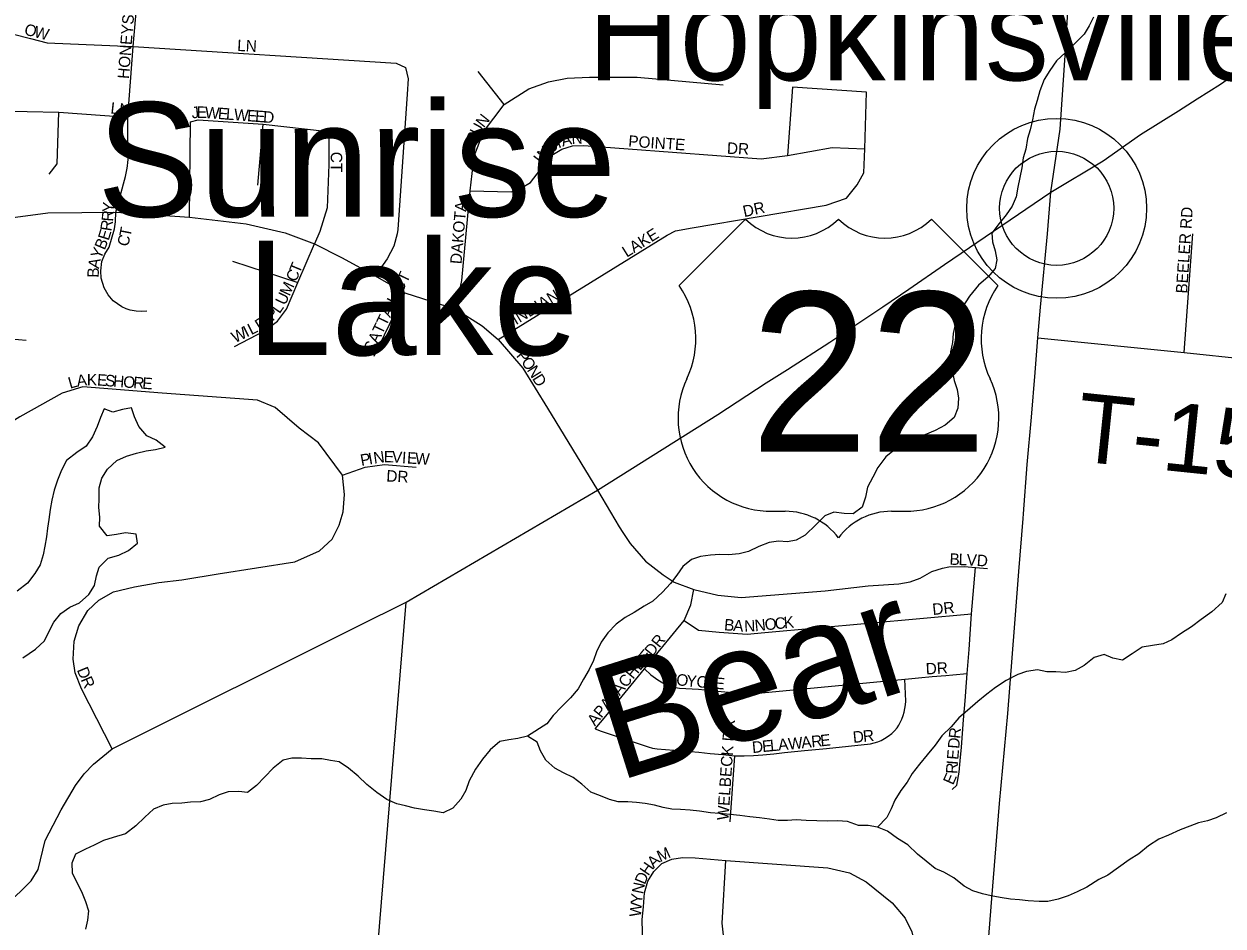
# Model space of a CAD drawing. Extents: x 0 to 1064, y 0 to 440.
# Drawn here: x 216.94 to 232.81, y 124.05 to 135.99 of the extents above; entities that cross this region are included whole.
import ezdxf

# ---------------------------------------------------------------- set-up
doc = ezdxf.new("R2010")
doc.units = 0
for name, color, linetype in [('GM_X_Minor_Lake', 7, 'Continuous'), ('GM_X_Minor_Lake_Text', 7, 'Continuous'), ('GM_X_Minor_River', 7, 'Continuous'), ('GM_X_Minor_River_Text', 7, 'Continuous'), ('GM_X_State_Route', 7, 'Continuous'), ('GM_X_Township_Road', 7, 'Continuous'), ('GM_X_Township_Road_Text', 7, 'Continuous'), ('GM_X_Township_Subdivision', 7, 'Continuous'), ('GM_X_Township_Subdivision_Text', 7, 'Continuous'), ('GM_X_Unincorporated', 7, 'Continuous'), ('GM_X_Unincorporated_Location', 7, 'Continuous'), ('GM_X_Unincorporated_Text', 7, 'Continuous'), ('GM_X_US_Location', 7, 'Continuous'), ('GM_X_US_Route', 7, 'Continuous'), ('GM_X_US_Shield', 7, 'Continuous')]:
    doc.layers.add(name, color=color, linetype=linetype)

msp = doc.modelspace()

# ---------------------------------------------------------------- linework, layer by layer
at = {"layer": 'GM_X_Minor_Lake'}
msp.add_lwpolyline([(216.925, 127.6), (217.091, 127.713), (217.209, 127.826), (217.272, 127.953), (217.334, 128.073), (217.427, 128.187), (217.544, 128.27), (217.673, 128.329), (217.796, 128.437), (217.871, 128.557), (217.898, 128.684), (217.936, 128.799), (218.054, 128.919), (218.194, 128.959), (218.323, 129.018), (218.44, 129.119), (218.424, 129.235), (218.284, 129.255), (218.162, 129.233), (218.04, 129.216), (217.939, 129.34), (217.941, 129.461), (217.931, 129.589), (217.933, 129.704), (217.936, 129.85), (217.968, 129.977), (218.043, 130.097), (218.167, 130.211), (218.295, 130.27), (218.43, 130.31), (218.558, 130.338), (218.68, 130.355), (218.808, 130.389), (218.688, 130.482), (218.567, 130.539), (218.46, 130.662), (218.401, 130.79), (218.361, 130.906), (218.245, 130.884), (218.116, 130.85), (218.002, 130.894), (217.951, 130.779), (217.907, 130.659), (217.844, 130.526), (217.762, 130.4), (217.639, 130.316), (217.504, 130.209), (217.435, 130.083), (217.384, 129.95), (217.339, 129.817), (217.307, 129.684), (217.286, 129.563), (217.266, 129.429), (217.252, 129.314), (217.238, 129.199), (217.217, 129.078), (217.191, 128.963), (217.152, 128.83), (217.084, 128.715), (216.984, 128.589), (216.849, 128.482)], dxfattribs=at)
at = {"layer": 'GM_X_Minor_River'}
for points in [[(231.092, 136.081), (231.036, 135.966), (230.967, 135.852), (230.837, 135.72), (230.72, 135.613), (230.602, 135.499), (230.515, 135.373), (230.44, 135.252), (230.383, 135.102), (230.344, 134.975), (230.312, 134.86), (230.285, 134.72), (230.253, 134.587), (230.22, 134.472), (230.194, 134.333), (230.161, 134.218), (230.141, 134.085), (230.115, 133.958), (230.088, 133.83), (230.068, 133.703), (230.017, 133.576), (229.936, 133.462), (229.843, 133.348), (229.744, 133.222), (229.754, 133.107), (229.788, 132.985), (229.811, 132.869), (229.79, 132.754), (229.697, 132.64), (229.568, 132.532), (229.45, 132.388), (229.362, 132.25), (229.3, 132.123), (229.261, 132.009), (229.235, 131.894), (229.227, 131.772), (229.2, 131.651), (229.192, 131.536), (229.22, 131.396), (229.249, 131.268), (229.289, 131.152), (229.306, 131.036), (229.297, 130.902), (229.247, 130.782)], [(229.247, 130.782), (229.129, 130.68), (228.995, 130.609), (228.86, 130.551), (228.737, 130.504), (228.597, 130.44), (228.48, 130.369), (228.344, 130.261), (228.239, 130.117), (228.17, 129.991), (228.1, 129.858), (228.074, 129.725), (228.029, 129.592), (227.912, 129.503), (227.791, 129.511), (227.657, 129.525), (227.535, 129.478), (227.423, 129.365), (227.275, 129.221), (227.159, 129.156), (227.043, 129.134), (226.921, 129.142), (226.799, 129.126), (226.665, 129.073), (226.524, 129.008), (226.402, 128.974), (226.262, 128.964), (226.146, 128.966), (226.024, 128.956), (225.89, 128.94), (225.774, 128.899), (225.657, 128.81), (225.576, 128.695), (225.495, 128.581), (225.39, 128.467), (225.26, 128.348), (225.144, 128.283), (225.015, 128.2), (224.892, 128.135), (224.775, 128.046), (224.664, 127.932), (224.576, 127.806), (224.514, 127.679), (224.475, 127.565), (224.418, 127.444), (224.343, 127.318), (224.274, 127.191), (224.169, 127.071), (224.052, 126.952), (223.94, 126.838), (223.859, 126.724), (223.601, 126.564)], [(232.843, 128.446), (232.793, 128.331), (232.657, 128.206), (232.515, 128.105), (232.386, 128.01), (232.257, 127.927), (232.128, 127.838), (232.011, 127.785), (231.871, 127.763), (231.737, 127.741), (231.602, 127.652), (231.473, 127.569), (231.345, 127.595), (231.231, 127.645), (231.102, 127.605), (230.967, 127.498), (230.85, 127.433), (230.722, 127.404), (230.595, 127.413), (230.473, 127.414), (230.352, 127.441), (230.206, 127.419), (230.089, 127.378), (229.936, 127.301), (229.795, 127.207), (229.678, 127.117), (229.561, 127.022), (229.425, 126.903), (229.308, 126.807), (229.209, 126.687), (229.085, 126.568), (228.998, 126.442), (228.892, 126.316), (228.787, 126.19), (228.694, 126.07), (228.625, 125.955), (228.544, 125.841), (228.463, 125.715), (228.412, 125.6), (228.356, 125.486), (228.232, 125.36)], [(225.161, 125.67), (225.046, 125.684), (224.93, 125.692), (224.803, 125.694), (224.688, 125.726), (224.567, 125.771), (224.44, 125.821), (224.32, 125.927), (224.206, 126.014), (224.079, 126.076), (223.965, 126.139), (223.845, 126.244), (223.774, 126.367), (223.728, 126.483), (223.601, 126.564), (223.473, 126.53), (223.357, 126.513), (223.235, 126.491), (223.106, 126.383), (223.006, 126.257), (222.913, 126.125), (222.831, 125.969), (222.787, 125.842), (222.718, 125.727), (222.613, 125.608), (222.484, 125.549), (222.363, 125.569), (222.241, 125.589), (222.108, 125.61), (221.987, 125.642), (221.872, 125.668), (221.739, 125.725), (221.607, 125.818), (221.475, 125.923), (221.361, 126.035), (221.235, 126.14), (221.109, 126.221), (220.994, 126.241), (220.879, 126.261), (220.739, 126.263), (220.611, 126.271), (220.484, 126.273), (220.368, 126.245), (220.238, 126.138), (220.127, 126.024), (220.016, 125.91), (219.899, 125.815), (219.783, 125.829), (219.643, 125.825), (219.521, 125.784), (219.392, 125.726), (219.276, 125.691), (219.143, 125.687), (219.027, 125.677), (218.899, 125.673), (218.783, 125.65), (218.655, 125.598), (218.537, 125.49), (218.42, 125.377), (218.284, 125.269), (218.12, 125.223), (217.991, 125.183), (217.869, 125.118), (217.752, 125.065), (217.623, 125.001), (217.573, 124.88), (217.577, 124.752), (217.636, 124.636), (217.7, 124.507), (217.753, 124.373), (217.793, 124.251), (217.779, 124.129), (217.753, 124.008)], [(232.849, 125.548), (232.715, 125.483), (232.598, 125.443), (232.482, 125.414), (232.366, 125.373), (232.238, 125.321), (232.084, 125.25), (231.956, 125.198), (231.821, 125.109), (231.691, 125.007), (231.562, 124.924), (231.421, 124.823), (231.279, 124.722), (231.163, 124.663), (231.003, 124.563), (230.874, 124.504), (230.758, 124.451), (230.623, 124.405), (230.489, 124.376), (230.374, 124.372), (230.228, 124.381), (230.113, 124.395), (229.991, 124.403), (229.858, 124.429), (229.737, 124.449), (229.621, 124.475), (229.494, 124.514), (229.38, 124.576), (229.242, 124.688), (229.11, 124.763), (228.995, 124.813), (228.875, 124.906), (228.761, 124.999), (228.635, 125.123), (228.497, 125.21), (228.365, 125.303), (228.232, 125.36), (228.111, 125.38), (227.983, 125.382), (227.838, 125.433), (227.704, 125.441), (227.577, 125.437), (227.431, 125.44), (227.291, 125.448), (227.157, 125.456), (227.042, 125.446), (226.92, 125.448), (226.805, 125.462), (226.672, 125.482), (226.544, 125.496), (226.411, 125.511), (226.283, 125.525), (226.144, 125.539), (226.022, 125.547), (225.877, 125.568), (225.755, 125.582), (225.628, 125.59), (225.512, 125.598), (225.397, 125.618), (225.282, 125.65), (225.161, 125.67)]]:
    msp.add_lwpolyline(points, dxfattribs=at)
at = {"layer": 'GM_X_State_Route'}
for points in [[(230.728, 135.782), (230.775, 136.534), (230.817, 137.328), (230.844, 137.811)], [(230.528, 133.761), (230.652, 134.595), (230.719, 135.637), (230.728, 135.782)], [(230.356, 131.835), (230.391, 132.241), (230.481, 133.213), (230.528, 133.761)], [(230.16, 129.443), (230.165, 129.504), (230.212, 130.16), (230.272, 130.786), (230.32, 131.376), (230.356, 131.835)], [(228.765, 111.236), (228.765, 111.419), (228.774, 112.064), (228.803, 112.719), (228.831, 113.279), (228.888, 113.811), (228.945, 114.646), (229.017, 115.33), (229.078, 116.067), (229.227, 117.342), (229.266, 118.375), (229.296, 118.706), (229.357, 119.573), (229.406, 120.28), (229.483, 121.311), (229.568, 122.31), (229.646, 123.13), (229.747, 124.412), (229.849, 125.67), (229.956, 126.863), (230.045, 127.996), (230.105, 128.741), (230.16, 129.443)]]:
    msp.add_lwpolyline(points, dxfattribs=at)
at = {"layer": 'GM_X_Township_Road'}
for points in [[(230.356, 131.835), (232.293, 131.639), (235.626, 131.287), (238.5, 130.971), (242.378, 130.531), (242.925, 130.481)], [(220.2, 108.53), (220.435, 110.616), (220.518, 111.602), (220.964, 116.308), (221.407, 122.067), (221.618, 123.72), (221.996, 128.334)]]:
    msp.add_lwpolyline(points, dxfattribs=at)
at = {"layer": 'GM_X_Township_Subdivision'}
for points in [[(218.153, 133.498), (218.282, 133.969), (218.298, 134.059), (218.304, 134.082), (218.308, 134.112), (218.315, 134.154), (218.317, 134.196), (218.316, 134.223), (218.313, 134.257), (218.315, 134.755), (218.386, 135.69), (218.451, 136.451)], [(215.26, 135.862), (216.412, 135.807), (216.632, 135.835), (216.802, 135.853), (217.025, 135.796), (217.248, 135.739), (218.386, 135.69), (221.865, 135.469), (221.986, 135.414), (222.023, 135.262), (222.011, 135.062), (221.886, 133.268), (221.879, 133.212), (221.835, 133.05), (221.744, 132.88), (221.585, 132.657)], [(223.291, 134.922), (222.951, 135.359)], [(222.654, 132.215), (222.733, 132.592), (222.842, 133.781), (222.895, 134.241), (223.018, 134.561), (223.291, 134.922), (223.619, 135.129), (223.88, 135.223), (224.127, 135.27), (224.421, 135.283), (225.051, 135.285), (226.192, 135.182)], [(223.212, 131.812), (225.45, 133.194), (225.559, 133.253), (225.779, 133.289), (227.555, 133.589), (227.825, 133.684), (227.964, 133.859), (228.052, 134.02), (228.066, 134.335), (228.088, 135.087), (227.109, 135.153), (227.043, 134.247)], [(214.72, 133.507), (214.794, 134.956), (215.656, 134.886), (216.558, 134.838), (217.399, 134.823), (218.315, 134.755)], [(217.274, 134.003), (217.379, 134.139), (217.399, 134.823)], [(219.128, 133.431), (219.141, 134.692), (219.244, 134.722), (220.105, 134.661), (220.925, 134.57), (220.973, 134.497), (220.973, 134.127), (220.949, 133.557), (220.852, 133.241), (220.783, 133.079)], [(220.033, 133.854), (220.105, 134.661)], [(222.842, 133.781), (223.386, 133.767), (223.521, 133.818), (223.643, 133.891), (223.849, 134.158), (223.946, 134.264), (224.057, 134.33), (224.198, 134.375), (224.347, 134.381), (226.692, 134.203), (227.043, 134.247), (227.635, 134.356), (228.066, 134.335)], [(214.09, 133.592), (214.72, 133.507), (215.647, 133.324), (216.042, 133.308), (216.558, 133.395), (217.253, 133.49), (218.153, 133.498), (219.128, 133.431), (219.878, 133.342), (220.397, 133.223), (220.783, 133.079), (221.14, 132.9), (221.585, 132.657), (221.98, 132.431), (222.654, 132.215), (223, 131.994), (223.212, 131.812), (223.542, 131.433), (223.866, 130.903)], [(218.566, 132.189), (218.491, 132.182), (218.422, 132.186), (218.345, 132.201), (218.291, 132.218), (218.233, 132.246), (218.12, 132.325), (218.051, 132.406), (217.999, 132.497), (217.96, 132.624), (217.954, 132.72), (217.971, 132.844), (218.009, 132.942), (218.066, 133.035), (218.138, 133.277), (218.148, 133.369), (218.153, 133.498)], [(216.97, 131.798), (216.559, 131.834), (216.559, 132.003), (216.583, 132.776), (216.558, 133.395)], [(232.293, 131.639), (232.407, 133.213)], [(219.723, 131.721), (220.123, 131.927), (220.293, 132.054), (220.415, 132.212), (220.565, 132.568), (220.783, 133.079)], [(219.699, 132.85), (220.565, 132.568)], [(221.571, 131.592), (221.98, 132.431)], [(219.029, 128.631), (219.055, 128.634), (219.508, 128.711), (220.524, 128.871), (220.849, 129.014), (221.017, 129.171), (221.108, 129.354), (221.163, 129.533), (221.182, 129.759), (221.156, 130.019), (220.838, 130.447), (220.581, 130.639), (220.261, 130.911), (220.027, 131.009), (218.766, 131.104), (217.72, 131.186), (217.446, 131.103), (216.885, 130.787), (216.522, 130.566), (215.809, 130.378), (215.369, 130.298)], [(223.866, 130.903), (224.529, 129.817), (224.815, 129.331), (224.862, 129.26)], [(221.156, 130.019), (221.452, 130.121), (221.708, 130.158), (222.128, 130.121)], [(224.862, 129.26), (224.961, 129.112), (225.165, 128.879), (225.398, 128.697), (225.543, 128.602), (225.805, 128.502), (226.122, 128.427), (226.427, 128.396), (226.816, 128.427), (227.541, 128.485), (228.109, 128.553), (228.516, 128.58), (228.666, 128.607), (228.798, 128.652), (228.952, 128.74), (229.092, 128.788), (229.179, 128.805), (229.385, 128.81), (229.528, 128.794), (229.69, 128.783)], [(229.222, 125.856), (229.284, 125.915), (229.312, 126.084), (229.329, 126.234), (229.343, 126.415), (229.357, 126.596), (229.371, 126.777), (229.391, 127.032), (229.41, 127.273), (229.419, 127.393), (229.444, 127.709), (229.477, 128.181), (229.528, 128.794)], [(218.105, 126.396), (217.702, 127.191), (217.615, 127.399), (217.589, 127.581), (217.604, 127.819), (217.666, 128.024), (217.783, 128.225), (217.929, 128.364), (218.123, 128.473), (218.401, 128.539), (218.722, 128.597), (219.029, 128.631)], [(224.497, 126.66), (224.637, 126.826), (225.151, 127.455), (225.674, 128.095), (225.764, 128.3), (225.805, 128.502)], [(225.674, 128.095), (225.866, 127.967), (226.137, 127.941), (226.509, 127.912), (226.743, 127.934), (229.477, 128.181)], [(225.151, 127.455), (225.233, 127.375), (225.325, 127.307), (225.414, 127.254), (225.512, 127.217), (225.614, 127.197), (225.864, 127.183), (226.114, 127.16), (226.36, 127.134), (226.484, 127.131), (226.608, 127.129), (228.594, 127.316), (228.643, 127.321), (228.777, 127.334), (228.777, 127.334), (228.958, 127.35), (229.138, 127.367), (229.228, 127.375), (229.419, 127.393)], [(226.188, 126.318), (226.345, 126.303), (226.469, 126.303), (226.592, 126.308), (226.715, 126.316), (226.86, 126.33), (227.004, 126.346), (227.267, 126.371), (227.413, 126.384), (227.559, 126.4), (228.142, 126.46), (228.19, 126.473), (228.237, 126.488), (228.281, 126.507), (228.324, 126.53), (228.375, 126.562), (228.421, 126.597), (228.46, 126.634), (228.492, 126.673), (228.514, 126.706), (228.534, 126.744), (228.553, 126.787), (228.571, 126.836), (228.584, 126.881), (228.595, 126.928), (228.602, 126.975), (228.606, 127.024), (228.594, 127.316)], [(224.497, 126.66), (224.577, 126.629), (225.197, 126.419), (225.256, 126.403), (225.317, 126.393), (225.868, 126.349), (226.018, 126.335), (226.188, 126.318)], [(226.282, 125.43), (226.345, 126.303)], [(225.126, 123.795), (225.118, 124.135), (225.138, 124.302), (225.15, 124.487), (225.192, 124.642), (225.273, 124.773), (225.38, 124.877), (225.511, 124.934), (225.651, 124.958), (225.821, 124.952), (226.227, 124.916), (227.574, 124.821), (227.863, 124.752), (228.081, 124.636), (228.427, 124.356), (228.597, 124.153), (228.686, 123.971), (228.725, 123.798), (228.734, 123.64), (228.695, 123.476), (228.653, 123.333), (228.552, 123.181), (228.447, 123.087), (228.206, 122.886)], [(227.458, 120.721), (227.458, 120.9), (227.485, 121.091), (227.467, 121.306), (227.416, 121.622), (227.336, 121.917), (227.216, 122.191), (227.07, 122.483), (226.903, 122.716), (226.736, 122.916), (226.572, 123.106), (226.468, 123.25), (226.379, 123.381), (226.227, 123.655), (226.176, 124.087), (226.227, 124.916)]]:
    msp.add_lwpolyline(points, dxfattribs=at)
at = {"layer": 'GM_X_Unincorporated'}
for radius in [1.19, 0.755]:
    msp.add_circle((230.604, 133.549), radius, dxfattribs=at)
at = {"layer": 'GM_X_Unincorporated_Location'}
msp.add_line((230.604, 133.549), (230.604, 133.549), dxfattribs=at)
at = {"layer": 'GM_X_US_Route'}
for points in [[(232.461, 134.996), (232.77, 135.192), (233.456, 135.669), (233.816, 135.919)], [(230.528, 133.761), (231.22, 134.179), (231.715, 134.524), (232.216, 134.84), (232.461, 134.996)], [(228.646, 132.481), (229.121, 132.807), (230.528, 133.761)], [(227.775, 131.892), (228.304, 132.247), (228.646, 132.481)], [(227.041, 131.416), (227.601, 131.776), (227.775, 131.892)], [(216.289, 124.042), (216.481, 124.164), (216.692, 124.322), (216.892, 124.505), (217.035, 124.646), (217.125, 124.796), (217.22, 125.181), (217.432, 125.586), (217.622, 125.911), (217.736, 126.065), (217.86, 126.193), (218.105, 126.396), (221.346, 128.013), (221.996, 128.334), (224.529, 129.817), (226.12, 130.822), (226.762, 131.237), (227.041, 131.416)]]:
    msp.add_lwpolyline(points, dxfattribs=at)
at = {"layer": 'GM_X_US_Shield'}
for p, q in [((226.486, 133.406), (225.607, 132.528)), ((229.826, 132.528), (228.947, 133.406)), ((226.837, 129.539), (227.013, 129.539)), ((228.419, 129.539), (228.595, 129.539))]:
    msp.add_line(p, q, dxfattribs=at)
for centre, radius, start, end in [((227.101, 134.034), 0.879, 225.573, 314.427), ((228.331, 134.034), 0.879, 225.573, 314.427), ((224.599, 131.822), 1.23, 334.5471, 35.0009), ((230.834, 131.822), 1.23, 144.9991, 205.4529), ((226.824, 130.77), 1.23, 154.8319, 270.6383), ((228.609, 130.77), 1.23, 269.3617, 25.1681), ((227.013, 128.66), 0.879, 36.8699, 90), ((228.419, 128.66), 0.879, 90, 143.1301)]:
    msp.add_arc(centre, radius, start, end, dxfattribs=at)

# ---------------------------------------------------------------- texts
at = {"layer": 'GM_X_Minor_Lake_Text'}
for s, rotation, p in [('Sunrise', 359.9996, (217.907, 133.437)), ('Lake', 359.9997, (219.881, 131.606))]:
    msp.add_text(s, height=1.5151, rotation=rotation, dxfattribs=at).set_placement(p)
at = {"layer": 'GM_X_Minor_River_Text'}
msp.add_text('Bear', height=1.5151, rotation=17.5047, dxfattribs=at).set_placement((224.792, 125.96))
at = {"layer": 'GM_X_Township_Road_Text'}
msp.add_text('T-157', height=0.9091, rotation=354.0939, dxfattribs=at).set_placement((230.834, 130.207))
at = {"layer": 'GM_X_Township_Subdivision_Text'}
for s, height, rotation, p in [('HONEYSUCKLE LN', 0.15152, 85.4243, (218.328, 135.258)), ('O', 0.152, 345.8895, (216.933, 135.85)), ('W', 0.152, 345.922, (217.062, 135.818)), ('LN', 0.1515, 356.9769, (219.758, 135.632)), ('LN', 0.1515, 353.6518, (218.079, 134.805)), ('J', 0.152, 6.2195, (219.163, 134.738)), ('E', 0.152, 359.7268, (219.224, 134.745)), ('W', 0.152, 356.0797, (219.329, 134.744)), ('E', 0.152, 355.5971, (219.501, 134.732)), ('L', 0.152, 355.594, (219.608, 134.724)), ('W', 0.152, 355.6013, (219.714, 134.716)), ('E', 0.152, 355.5971, (219.887, 134.703)), ('E', 0.152, 355.594, (219.993, 134.695)), ('D', 0.152, 355.5994, (220.099, 134.686)), ('N', 0.152, 51.6439, (223.023, 134.606)), ('R', 0.152, 66.4123, (222.917, 134.388)), ('U', 0.152, 61.2447, (222.963, 134.494)), ('N', 0.152, 2.6234, (224.187, 134.399)), ('D', 0.152, 33.4719, (223.907, 134.269)), ('I', 0.152, 24.4729, (224.013, 134.34)), ('A', 0.152, 15.1229, (224.067, 134.365)), ('POINTE', 0.1515, 356.12, (224.932, 134.365)), ('DR', 0.1515, 356.9884, (226.238, 134.272)), ('CT', 0.1515, 270, (220.998, 134.297)), ('I', 0.152, 52.3435, (223.786, 134.127)), ('N', 0.152, 47.9998, (223.825, 134.177)), ('Y', 0.152, 84.6591, (218.126, 133.489)), ('DAKOTA', 0.1515, 85.1551, (222.728, 132.806)), ('DR', 0.1515, 12.5211, (226.47, 133.431)), ('R', 0.152, 85.509, (218.117, 133.37)), ('BEELER RD', 0.1515, 86.188, (232.33, 132.418)), ('E', 0.152, 72.7153, (218.059, 133.114)), ('R', 0.152, 80.8534, (218.096, 133.239)), ('T', 0.152, 78.9401, (218.348, 133.161)), ('LAKE', 0.1515, 32.0064, (224.915, 132.894)), ('B', 0.152, 66.9777, (218.006, 132.988)), ('C', 0.152, 74.3082, (218.313, 133.033)), ('Y', 0.152, 66.8186, (217.954, 132.865)), ('A', 0.152, 78.9386, (217.931, 132.742)), ('T', 0.152, 67.5781, (220.585, 132.677)), ('B', 0.152, 88.251, (217.928, 132.629)), ('C', 0.152, 67.0464, (220.538, 132.565)), ('CATTAIL CT', 0.1515, 64.3852, (221.557, 131.616)), ('M', 0.152, 65.291, (220.453, 132.378)), ('U', 0.152, 64.3011, (220.394, 132.256)), ('INDIAN', 0.1515, 30.7644, (223.449, 132.001)), ('P', 0.152, 46.8387, (220.232, 132.049)), ('L', 0.152, 55.2573, (220.32, 132.146)), ('L', 0.152, 26.3088, (219.946, 131.869)), ('D', 0.152, 32.2093, (220.056, 131.924)), ('W', 0.152, 26.3019, (219.731, 131.762)), ('I', 0.152, 26.3021, (219.886, 131.839)), ('P', 0.152, 309.1164, (223.445, 131.595)), ('O', 0.152, 306.4371, (223.511, 131.513)), ('N', 0.152, 302.1259, (223.589, 131.409)), ('L', 0.152, 15.6804, (217.548, 131.16)), ('A', 0.152, 7.7257, (217.645, 131.188)), ('K', 0.152, 359.7709, (217.771, 131.205)), ('E', 0.152, 355.7936, (217.902, 131.205)), ('S', 0.152, 355.7936, (218.008, 131.197)), ('H', 0.152, 355.7936, (218.115, 131.189)), ('O', 0.152, 355.7936, (218.248, 131.179)), ('R', 0.152, 355.7936, (218.381, 131.17)), ('E', 0.152, 355.7936, (218.5, 131.161)), ('D', 0.152, 301.7621, (223.659, 131.296)), ('P', 0.152, 10.1045, (221.404, 130.138)), ('I', 0.152, 10.0662, (221.509, 130.157)), ('N', 0.152, 8.1579, (221.574, 130.168)), ('E', 0.152, 358.9892, (221.699, 130.187)), ('V', 0.152, 356.3255, (221.804, 130.185)), ('I', 0.152, 356.151, (221.937, 130.176)), ('E', 0.152, 356.2072, (222.004, 130.172)), ('W', 0.152, 356.1803, (222.11, 130.165)), ('DR', 0.1515, 356.989, (221.731, 129.934)), ('B', 0.152, 357.7657, (229.184, 128.832)), ('L', 0.152, 357.7785, (229.304, 128.827)), ('V', 0.152, 357.2664, (229.41, 128.823)), ('D', 0.152, 355.603, (229.542, 128.817)), ('DR', 0.1515, 6.0054, (228.967, 128.165)), ('B', 0.152, 355.1859, (226.199, 127.965)), ('A', 0.152, 355.365, (226.319, 127.955)), ('N', 0.152, 2.3821, (226.472, 127.944)), ('N', 0.152, 5.6644, (226.615, 127.95)), ('O', 0.152, 5.6994, (226.748, 127.963)), ('C', 0.152, 5.6913, (226.88, 127.976)), ('K', 0.152, 5.6994, (227, 127.988)), ('DR', 0.1515, 51.3366, (225.254, 127.608)), ('APALACHEE', 0.1515, 50.8029, (224.494, 126.688)), ('D', 0.152, 292.2803, (217.636, 127.44)), ('C', 0.152, 332.9789, (225.4, 127.309)), ('DR', 0.1515, 3.0224, (228.875, 127.378)), ('R', 0.152, 293.3332, (217.688, 127.313)), ('O', 0.152, 354.2029, (225.565, 127.238)), ('Y', 0.152, 354.8573, (225.7, 127.224)), ('O', 0.152, 354.9248, (225.833, 127.212)), ('T', 0.152, 354.9119, (225.966, 127.2)), ('E', 0.152, 354.9119, (226.072, 127.191)), ('WELBECK DR', 0.1515, 86.1856, (226.261, 125.445)), ('D', 0.152, 5.6693, (227.914, 126.472)), ('R', 0.152, 6.0422, (228.048, 126.485)), ('R', 0.152, 84.0647, (229.325, 126.524)), ('D', 0.152, 5.517, (226.58, 126.338)), ('E', 0.152, 5.5327, (226.713, 126.351)), ('L', 0.152, 5.5327, (226.819, 126.361)), ('A', 0.152, 5.5276, (226.925, 126.372)), ('W', 0.152, 5.5315, (227.058, 126.384)), ('A', 0.152, 5.5276, (227.231, 126.401)), ('R', 0.152, 5.5302, (227.363, 126.414)), ('E', 0.152, 6.3964, (227.485, 126.426)), ('D', 0.152, 85.3398, (229.314, 126.392)), ('E', 0.152, 85.3251, (229.302, 126.246)), ('R', 0.152, 86.3973, (229.289, 126.06)), ('I', 0.152, 85.1855, (229.297, 126.179)), ('E', 0.152, 66.2455, (229.233, 125.907)), ('M', 0.152, 24.2103, (225.356, 124.894)), ('H', 0.152, 55.4735, (225.201, 124.705)), ('A', 0.152, 43.9645, (225.272, 124.809)), ('D', 0.152, 67.4558, (225.154, 124.589)), ('N', 0.152, 77.8671, (225.128, 124.466)), ('Y', 0.152, 84.8135, (225.117, 124.338)), ('W', 0.152, 84.8147, (225.101, 124.165))]:
    msp.add_text(s, height=height, rotation=rotation, dxfattribs=at).set_placement(p)
at = {"layer": 'GM_X_Unincorporated_Text'}
msp.add_text('Hopkinsville', height=1.26364, rotation=0, dxfattribs=at).set_placement((224.396, 135.243))
at = {"layer": 'GM_X_US_Location'}
for s in ['/', '0']:
    msp.add_text(s, height=0.00303, dxfattribs=at).set_placement((227.715, 131.368))
msp.add_text('22', height=0.00303, rotation=0, dxfattribs=at).set_placement((227.09, 130.741))
at = {"layer": 'GM_X_US_Shield'}
msp.add_text('22', height=2.1094, dxfattribs=at).set_placement((226.549, 130.33))

doc.saveas('drawing.dxf')
